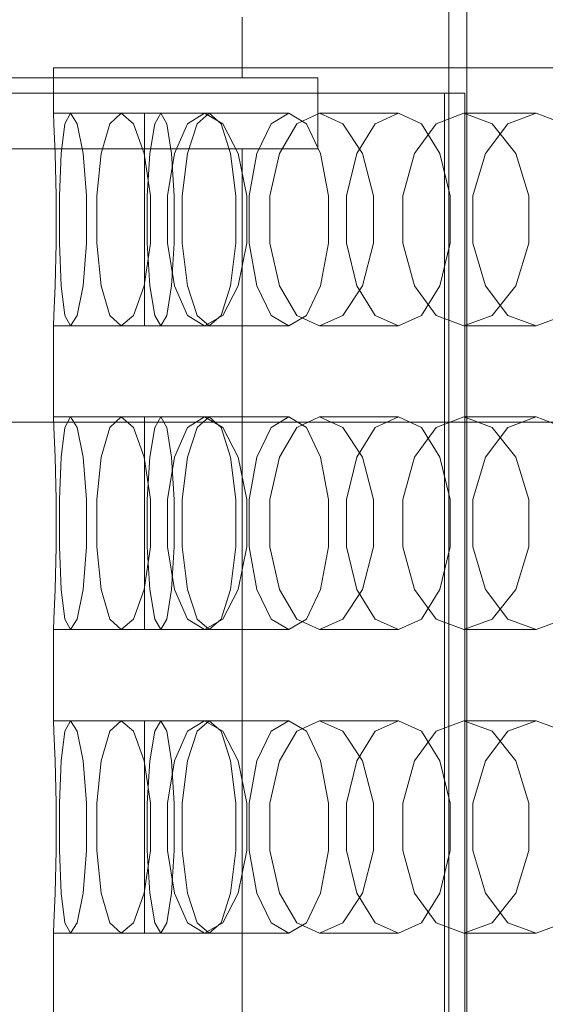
# Model space of a CAD drawing. Header units: millimetres. Extents: x -3490 to 61924, y -72580 to 6847.
# Tile 578 of 656: x 24051 to 24155, y -17985 to -17791. Entities that reach past the tile are written whole.
import ezdxf

# ---------------------------------------------------------------- set-up
doc = ezdxf.new("R2010")
doc.units = ezdxf.units.MM
doc.layers.add('superior_briquetadora', color=7, linetype='Continuous', lineweight=0)
doc.layers.add('superior_C02', color=7, linetype='Continuous', lineweight=0)

msp = doc.modelspace()

# ---------------------------------------------------------------- linework, layer by layer
at = {"layer": 'superior_briquetadora'}
for p, q in [((24095.067, -17790), (24095.067, -17802)), ((24057.817, -17800), (24058.321, -17800)), ((24057.817, -17800), (24057.817, -17809)), ((24058.321, -17800), (24059.83, -17800)), ((24059.83, -17800), (24062.341, -17800)), ((24062.341, -17800), (24065.847, -17800)), ((24065.847, -17800), (24070.339, -17800)), ((24070.339, -17800), (24075.806, -17800)), ((24075.806, -17800), (24082.234, -17800)), ((24082.234, -17800), (24089.606, -17800)), ((24089.606, -17800), (24097.904, -17800)), ((24097.904, -17800), (24107.105, -17800)), ((24107.105, -17800), (24117.187, -17800)), ((24117.187, -17800), (24128.123, -17800)), ((24128.123, -17800), (24139.886, -17800)), ((24139.886, -17800), (24152.445, -17800)), ((24152.445, -17800), (24165.768, -17800)), ((24110.067, -17802), (24030.067, -17802)), ((24054.48, -17802), (24047.543, -17802)), ((24064.504, -17802), (24054.48, -17802)), ((24075.631, -17802), (24064.504, -17802)), ((24085.655, -17802), (24075.631, -17802)), ((24092.592, -17802), (24085.655, -17802)), ((24095.067, -17802), (24092.592, -17802)), ((24110.067, -17816), (24110.067, -17802)), ((24045.067, -17805), (24135.067, -17805)), ((24139.067, -17805), (24049.067, -17805)), ((24135.067, -17805), (24135.067, -18195)), ((24135.067, -17805), (24139.067, -17805)), ((24139.067, -17805), (24139.067, -18195)), ((24075.817, -17809), (24057.817, -17809)), ((24057.817, -17809), (24057.923, -17811.08)), ((24061.173, -17809), (24060.089, -17811.08)), ((24079.019, -17809), (24061.173, -17809)), ((24061.173, -17809), (24062.468, -17811.08)), ((24071.183, -17809), (24068.927, -17811.08)), ((24088.57, -17809), (24071.183, -17809)), ((24071.183, -17809), (24073.644, -17811.08)), ((24075.817, -17811.08), (24075.817, -17809)), ((24077.83, -17811.08), (24079.019, -17809)), ((24080.209, -17811.08), (24079.019, -17809)), ((24087.676, -17809), (24084.286, -17811.08)), ((24086.211, -17811.08), (24088.57, -17809)), ((24104.306, -17809), (24087.676, -17809)), ((24087.676, -17809), (24091.261, -17811.08)), ((24090.928, -17811.08), (24088.57, -17809)), ((24100.819, -17811.08), (24104.306, -17809)), ((24107.792, -17811.08), (24104.306, -17809)), ((24110.369, -17809), (24105.904, -17811.08)), ((24125.957, -17809), (24110.369, -17809)), ((24110.369, -17809), (24115.017, -17811.08)), ((24121.402, -17811.08), (24125.957, -17809)), ((24130.513, -17811.08), (24125.957, -17809)), ((24138.875, -17809), (24133.411, -17811.08)), ((24153.155, -17809), (24138.875, -17809)), ((24138.875, -17809), (24144.506, -17811.08)), ((24147.608, -17811.08), (24153.155, -17809)), ((24158.702, -17811.08), (24153.155, -17809)), ((24057.923, -17811.08), (24058.161, -17816.906)), ((24060.089, -17811.08), (24059.371, -17816.906)), ((24062.468, -17811.08), (24063.657, -17816.906)), ((24068.927, -17811.08), (24067.266, -17816.906)), ((24073.644, -17811.08), (24075.765, -17816.906)), ((24075.817, -17816.907), (24075.817, -17811.08)), ((24076.876, -17816.907), (24077.83, -17811.08)), ((24081.162, -17816.907), (24080.209, -17811.08)), ((24084.286, -17811.08), (24081.71, -17816.906)), ((24084.32, -17816.907), (24086.211, -17811.08)), ((24092.819, -17816.907), (24090.928, -17811.08)), ((24091.261, -17811.08), (24094.276, -17816.906)), ((24098.022, -17816.907), (24100.819, -17811.08)), ((24105.904, -17811.08), (24102.458, -17816.906)), ((24110.589, -17816.907), (24107.792, -17811.08)), ((24115.017, -17811.08), (24118.876, -17816.906)), ((24117.748, -17816.907), (24121.402, -17811.08)), ((24133.411, -17811.08), (24129.152, -17816.906)), ((24134.167, -17816.907), (24130.513, -17811.08)), ((24143.16, -17816.907), (24147.608, -17811.08)), ((24144.506, -17811.08), (24149.142, -17816.906)), ((24110.067, -17816), (24030.067, -17816)), ((24047.543, -17816), (24054.48, -17816)), ((24054.48, -17816), (24064.504, -17816)), ((24058.161, -17816.906), (24058.352, -17825.326)), ((24059.371, -17816.906), (24059.031, -17825.326)), ((24063.657, -17816.906), (24064.376, -17825.326)), ((24064.504, -17816), (24075.631, -17816)), ((24067.266, -17816.906), (24066.401, -17825.326)), ((24075.631, -17816), (24085.655, -17816)), ((24075.765, -17816.906), (24076.998, -17825.326)), ((24075.817, -17825.327), (24075.817, -17816.907)), ((24076.347, -17825.327), (24076.876, -17816.907)), ((24081.71, -17816.906), (24080.335, -17825.326)), ((24081.692, -17825.327), (24081.162, -17816.907)), ((24083.271, -17825.327), (24084.32, -17816.907)), ((24085.655, -17816), (24092.592, -17816)), ((24092.592, -17816), (24095.067, -17816)), ((24093.869, -17825.327), (24092.819, -17816.907)), ((24094.276, -17816.906), (24096.004, -17825.326)), ((24095.067, -17816), (24095.067, -18194)), ((24096.471, -17825.327), (24098.022, -17816.907)), ((24102.458, -17816.906), (24100.595, -17825.326)), ((24112.14, -17825.327), (24110.589, -17816.907)), ((24115.721, -17825.327), (24117.748, -17816.907)), ((24118.876, -17816.906), (24121.069, -17825.326)), ((24129.152, -17816.906), (24126.835, -17825.326)), ((24136.194, -17825.327), (24134.167, -17816.907)), ((24140.692, -17825.327), (24143.16, -17816.907)), ((24149.142, -17816.906), (24151.762, -17825.326)), ((24058.352, -17825.326), (24058.352, -17834.674)), ((24059.031, -17825.326), (24059.031, -17834.674)), ((24064.376, -17825.326), (24064.376, -17834.674)), ((24066.401, -17825.326), (24066.401, -17834.674)), ((24075.817, -17834.673), (24075.817, -17825.327)), ((24076.347, -17834.673), (24076.347, -17825.327)), ((24076.998, -17825.326), (24076.998, -17834.674)), ((24080.335, -17825.326), (24080.335, -17834.674)), ((24081.692, -17834.673), (24081.692, -17825.327)), ((24083.271, -17834.673), (24083.271, -17825.327)), ((24093.869, -17834.673), (24093.869, -17825.327)), ((24096.004, -17825.326), (24096.005, -17834.674)), ((24096.471, -17834.673), (24096.471, -17825.327)), ((24100.595, -17825.326), (24100.595, -17834.674)), ((24112.14, -17834.673), (24112.14, -17825.327)), ((24115.721, -17834.673), (24115.721, -17825.327)), ((24121.069, -17825.326), (24121.069, -17834.674)), ((24126.835, -17825.326), (24126.835, -17834.674)), ((24136.194, -17834.673), (24136.194, -17825.327)), ((24140.692, -17834.673), (24140.692, -17825.327)), ((24151.762, -17825.326), (24151.762, -17834.674)), ((24058.352, -17834.674), (24058.161, -17843.094)), ((24059.031, -17834.674), (24059.371, -17843.094)), ((24064.376, -17834.674), (24063.657, -17843.094)), ((24066.401, -17834.674), (24067.266, -17843.094)), ((24076.998, -17834.674), (24075.765, -17843.094)), ((24075.817, -17843.093), (24075.817, -17834.673)), ((24076.876, -17843.093), (24076.347, -17834.673)), ((24080.335, -17834.674), (24081.71, -17843.094)), ((24081.162, -17843.093), (24081.692, -17834.673)), ((24084.32, -17843.093), (24083.271, -17834.673)), ((24092.819, -17843.093), (24093.869, -17834.673)), ((24096.005, -17834.674), (24094.276, -17843.094)), ((24098.022, -17843.093), (24096.471, -17834.673)), ((24100.595, -17834.674), (24102.458, -17843.094)), ((24110.589, -17843.093), (24112.14, -17834.673)), ((24117.748, -17843.093), (24115.721, -17834.673)), ((24121.069, -17834.674), (24118.876, -17843.094)), ((24126.835, -17834.674), (24129.152, -17843.094)), ((24134.167, -17843.093), (24136.194, -17834.673)), ((24143.16, -17843.093), (24140.692, -17834.673)), ((24151.762, -17834.674), (24149.142, -17843.094)), ((24058.161, -17843.094), (24057.923, -17848.92)), ((24059.371, -17843.094), (24060.089, -17848.92)), ((24063.657, -17843.094), (24062.468, -17848.92)), ((24067.266, -17843.094), (24068.927, -17848.92)), ((24075.765, -17843.094), (24073.644, -17848.92)), ((24075.817, -17848.92), (24075.817, -17843.093)), ((24077.83, -17848.92), (24076.876, -17843.093)), ((24080.209, -17848.92), (24081.162, -17843.093)), ((24081.71, -17843.094), (24084.286, -17848.92)), ((24086.211, -17848.92), (24084.32, -17843.093)), ((24090.928, -17848.92), (24092.819, -17843.093)), ((24094.276, -17843.094), (24091.261, -17848.92)), ((24100.819, -17848.92), (24098.022, -17843.093)), ((24102.458, -17843.094), (24105.905, -17848.92)), ((24107.792, -17848.92), (24110.589, -17843.093)), ((24118.876, -17843.094), (24115.017, -17848.92)), ((24121.402, -17848.92), (24117.748, -17843.093)), ((24129.152, -17843.094), (24133.411, -17848.92)), ((24130.513, -17848.92), (24134.167, -17843.093)), ((24147.608, -17848.92), (24143.16, -17843.093)), ((24149.142, -17843.094), (24144.506, -17848.92)), ((24057.923, -17848.92), (24057.817, -17851)), ((24060.089, -17848.92), (24061.173, -17851)), ((24062.468, -17848.92), (24061.173, -17851)), ((24068.927, -17848.92), (24071.183, -17851)), ((24073.644, -17848.92), (24071.183, -17851)), ((24075.817, -17851), (24075.817, -17848.92)), ((24079.019, -17851), (24077.83, -17848.92)), ((24079.019, -17851), (24080.209, -17848.92)), ((24084.286, -17848.92), (24087.676, -17851)), ((24088.57, -17851), (24086.211, -17848.92)), ((24091.261, -17848.92), (24087.676, -17851)), ((24088.57, -17851), (24090.928, -17848.92)), ((24104.306, -17851), (24100.819, -17848.92)), ((24104.306, -17851), (24107.792, -17848.92)), ((24105.905, -17848.92), (24110.369, -17851)), ((24115.017, -17848.92), (24110.369, -17851)), ((24125.957, -17851), (24121.402, -17848.92)), ((24125.957, -17851), (24130.513, -17848.92)), ((24133.411, -17848.92), (24138.875, -17851)), ((24144.506, -17848.92), (24138.875, -17851)), ((24153.155, -17851), (24147.608, -17848.92)), ((24153.155, -17851), (24158.702, -17848.92)), ((24075.817, -17851), (24057.817, -17851)), ((24057.817, -17851), (24057.817, -17869)), ((24079.019, -17851), (24061.173, -17851)), ((24088.57, -17851), (24071.183, -17851)), ((24104.306, -17851), (24087.676, -17851)), ((24125.957, -17851), (24110.369, -17851)), ((24153.155, -17851), (24138.875, -17851)), ((24075.817, -17869), (24057.817, -17869)), ((24057.817, -17869), (24057.923, -17871.08)), ((24061.173, -17869), (24060.089, -17871.08)), ((24079.019, -17869), (24061.173, -17869)), ((24061.173, -17869), (24062.468, -17871.08)), ((24071.183, -17869), (24068.927, -17871.08)), ((24088.57, -17869), (24071.183, -17869)), ((24071.183, -17869), (24073.644, -17871.08)), ((24075.817, -17871.08), (24075.817, -17869)), ((24077.83, -17871.08), (24079.019, -17869)), ((24080.209, -17871.08), (24079.019, -17869)), ((24087.676, -17869), (24084.286, -17871.08)), ((24086.211, -17871.08), (24088.57, -17869)), ((24104.306, -17869), (24087.676, -17869)), ((24087.676, -17869), (24091.261, -17871.08)), ((24090.928, -17871.08), (24088.57, -17869)), ((24100.819, -17871.08), (24104.306, -17869)), ((24107.792, -17871.08), (24104.306, -17869)), ((24110.369, -17869), (24105.904, -17871.08)), ((24125.957, -17869), (24110.369, -17869)), ((24110.369, -17869), (24115.017, -17871.08)), ((24121.402, -17871.08), (24125.957, -17869)), ((24130.513, -17871.08), (24125.957, -17869)), ((24138.875, -17869), (24133.411, -17871.08)), ((24153.155, -17869), (24138.875, -17869)), ((24138.875, -17869), (24144.506, -17871.08)), ((24147.608, -17871.08), (24153.155, -17869)), ((24158.702, -17871.08), (24153.155, -17869)), ((24057.923, -17871.08), (24058.161, -17876.906)), ((24060.089, -17871.08), (24059.371, -17876.906)), ((24062.468, -17871.08), (24063.657, -17876.906)), ((24068.927, -17871.08), (24067.266, -17876.906)), ((24073.644, -17871.08), (24075.765, -17876.906)), ((24075.817, -17876.907), (24075.817, -17871.08)), ((24076.876, -17876.907), (24077.83, -17871.08)), ((24081.162, -17876.907), (24080.209, -17871.08)), ((24084.286, -17871.08), (24081.71, -17876.906)), ((24084.32, -17876.907), (24086.211, -17871.08)), ((24092.819, -17876.907), (24090.928, -17871.08)), ((24091.261, -17871.08), (24094.276, -17876.906)), ((24098.022, -17876.907), (24100.819, -17871.08)), ((24105.904, -17871.08), (24102.458, -17876.906)), ((24110.589, -17876.907), (24107.792, -17871.08)), ((24115.017, -17871.08), (24118.876, -17876.906)), ((24117.748, -17876.907), (24121.402, -17871.08)), ((24133.411, -17871.08), (24129.152, -17876.906)), ((24134.167, -17876.907), (24130.513, -17871.08)), ((24143.16, -17876.907), (24147.608, -17871.08)), ((24144.506, -17871.08), (24149.142, -17876.906)), ((24058.161, -17876.906), (24058.352, -17885.326)), ((24059.371, -17876.906), (24059.031, -17885.326)), ((24063.657, -17876.906), (24064.376, -17885.326)), ((24067.266, -17876.906), (24066.401, -17885.326)), ((24075.765, -17876.906), (24076.998, -17885.326)), ((24075.817, -17885.327), (24075.817, -17876.907)), ((24076.347, -17885.327), (24076.876, -17876.907)), ((24081.71, -17876.906), (24080.335, -17885.326)), ((24081.692, -17885.327), (24081.162, -17876.907)), ((24083.271, -17885.327), (24084.32, -17876.907)), ((24093.869, -17885.327), (24092.819, -17876.907)), ((24094.276, -17876.906), (24096.004, -17885.326)), ((24096.471, -17885.327), (24098.022, -17876.907)), ((24102.458, -17876.906), (24100.595, -17885.326)), ((24112.14, -17885.327), (24110.589, -17876.907)), ((24115.721, -17885.327), (24117.748, -17876.907)), ((24118.876, -17876.906), (24121.069, -17885.326)), ((24129.152, -17876.906), (24126.835, -17885.326)), ((24136.194, -17885.327), (24134.167, -17876.907)), ((24140.692, -17885.327), (24143.16, -17876.907)), ((24149.142, -17876.906), (24151.762, -17885.326)), ((24058.352, -17885.326), (24058.352, -17894.674)), ((24059.031, -17885.326), (24059.031, -17894.674)), ((24064.376, -17885.326), (24064.376, -17894.674)), ((24066.401, -17885.326), (24066.401, -17894.674)), ((24075.817, -17894.673), (24075.817, -17885.327)), ((24076.347, -17894.673), (24076.347, -17885.327)), ((24076.998, -17885.326), (24076.998, -17894.674)), ((24080.335, -17885.326), (24080.335, -17894.674)), ((24081.692, -17894.673), (24081.692, -17885.327)), ((24083.271, -17894.673), (24083.271, -17885.327)), ((24093.869, -17894.673), (24093.869, -17885.327)), ((24096.004, -17885.326), (24096.005, -17894.674)), ((24096.471, -17894.673), (24096.471, -17885.327)), ((24100.595, -17885.326), (24100.595, -17894.674)), ((24112.14, -17894.673), (24112.14, -17885.327)), ((24115.721, -17894.673), (24115.721, -17885.327)), ((24121.069, -17885.326), (24121.069, -17894.674)), ((24126.835, -17885.326), (24126.835, -17894.674)), ((24136.194, -17894.673), (24136.194, -17885.327)), ((24140.692, -17894.673), (24140.692, -17885.327)), ((24151.762, -17885.326), (24151.762, -17894.674)), ((24058.352, -17894.674), (24058.161, -17903.094)), ((24059.031, -17894.674), (24059.371, -17903.094)), ((24064.376, -17894.674), (24063.657, -17903.094)), ((24066.401, -17894.674), (24067.266, -17903.094)), ((24076.998, -17894.674), (24075.765, -17903.094)), ((24075.817, -17903.093), (24075.817, -17894.673)), ((24076.876, -17903.093), (24076.347, -17894.673)), ((24080.335, -17894.674), (24081.71, -17903.094)), ((24081.162, -17903.093), (24081.692, -17894.673)), ((24084.32, -17903.093), (24083.271, -17894.673)), ((24092.819, -17903.093), (24093.869, -17894.673)), ((24096.005, -17894.674), (24094.276, -17903.094)), ((24098.022, -17903.093), (24096.471, -17894.673)), ((24100.595, -17894.674), (24102.458, -17903.094)), ((24110.589, -17903.093), (24112.14, -17894.673)), ((24117.748, -17903.093), (24115.721, -17894.673)), ((24121.069, -17894.674), (24118.876, -17903.094)), ((24126.835, -17894.674), (24129.152, -17903.094)), ((24134.167, -17903.093), (24136.194, -17894.673)), ((24143.16, -17903.093), (24140.692, -17894.673)), ((24151.762, -17894.674), (24149.142, -17903.094)), ((24058.161, -17903.094), (24057.923, -17908.92)), ((24059.371, -17903.094), (24060.089, -17908.92)), ((24063.657, -17903.094), (24062.468, -17908.92)), ((24067.266, -17903.094), (24068.927, -17908.92)), ((24075.765, -17903.094), (24073.644, -17908.92)), ((24075.817, -17908.92), (24075.817, -17903.093)), ((24077.83, -17908.92), (24076.876, -17903.093)), ((24080.209, -17908.92), (24081.162, -17903.093)), ((24081.71, -17903.094), (24084.286, -17908.92)), ((24086.211, -17908.92), (24084.32, -17903.093)), ((24090.928, -17908.92), (24092.819, -17903.093)), ((24094.276, -17903.094), (24091.261, -17908.92)), ((24100.819, -17908.92), (24098.022, -17903.093)), ((24102.458, -17903.094), (24105.905, -17908.92)), ((24107.792, -17908.92), (24110.589, -17903.093)), ((24118.876, -17903.094), (24115.017, -17908.92)), ((24121.402, -17908.92), (24117.748, -17903.093)), ((24129.152, -17903.094), (24133.411, -17908.92)), ((24130.513, -17908.92), (24134.167, -17903.093)), ((24147.608, -17908.92), (24143.16, -17903.093)), ((24149.142, -17903.094), (24144.506, -17908.92)), ((24057.923, -17908.92), (24057.817, -17911)), ((24060.089, -17908.92), (24061.173, -17911)), ((24062.468, -17908.92), (24061.173, -17911)), ((24068.927, -17908.92), (24071.183, -17911)), ((24073.644, -17908.92), (24071.183, -17911)), ((24075.817, -17911), (24075.817, -17908.92)), ((24079.019, -17911), (24077.83, -17908.92)), ((24079.019, -17911), (24080.209, -17908.92)), ((24084.286, -17908.92), (24087.676, -17911)), ((24088.57, -17911), (24086.211, -17908.92)), ((24091.261, -17908.92), (24087.676, -17911)), ((24088.57, -17911), (24090.928, -17908.92)), ((24104.306, -17911), (24100.819, -17908.92)), ((24104.306, -17911), (24107.792, -17908.92)), ((24105.905, -17908.92), (24110.369, -17911)), ((24115.017, -17908.92), (24110.369, -17911)), ((24125.957, -17911), (24121.402, -17908.92)), ((24125.957, -17911), (24130.513, -17908.92)), ((24133.411, -17908.92), (24138.875, -17911)), ((24144.506, -17908.92), (24138.875, -17911)), ((24153.155, -17911), (24147.608, -17908.92)), ((24153.155, -17911), (24158.702, -17908.92)), ((24075.817, -17911), (24057.817, -17911)), ((24057.817, -17911), (24057.817, -17929)), ((24079.019, -17911), (24061.173, -17911)), ((24088.57, -17911), (24071.183, -17911)), ((24104.306, -17911), (24087.676, -17911)), ((24125.957, -17911), (24110.369, -17911)), ((24153.155, -17911), (24138.875, -17911)), ((24075.817, -17929), (24057.817, -17929)), ((24057.817, -17929), (24057.923, -17931.08)), ((24061.173, -17929), (24060.089, -17931.08)), ((24079.019, -17929), (24061.173, -17929)), ((24061.173, -17929), (24062.468, -17931.08)), ((24071.183, -17929), (24068.927, -17931.08)), ((24088.57, -17929), (24071.183, -17929)), ((24071.183, -17929), (24073.644, -17931.08)), ((24075.817, -17931.08), (24075.817, -17929)), ((24077.83, -17931.08), (24079.019, -17929)), ((24080.209, -17931.08), (24079.019, -17929)), ((24087.676, -17929), (24084.286, -17931.08)), ((24086.211, -17931.08), (24088.57, -17929)), ((24104.306, -17929), (24087.676, -17929)), ((24087.676, -17929), (24091.261, -17931.08)), ((24090.928, -17931.08), (24088.57, -17929)), ((24100.819, -17931.08), (24104.306, -17929)), ((24107.792, -17931.08), (24104.306, -17929)), ((24110.369, -17929), (24105.904, -17931.08)), ((24125.957, -17929), (24110.369, -17929)), ((24110.369, -17929), (24115.017, -17931.08)), ((24121.402, -17931.08), (24125.957, -17929)), ((24130.513, -17931.08), (24125.957, -17929)), ((24138.875, -17929), (24133.411, -17931.08)), ((24153.155, -17929), (24138.875, -17929)), ((24138.875, -17929), (24144.506, -17931.08)), ((24147.608, -17931.08), (24153.155, -17929)), ((24158.702, -17931.08), (24153.155, -17929)), ((24057.923, -17931.08), (24058.161, -17936.906)), ((24060.089, -17931.08), (24059.371, -17936.906)), ((24062.468, -17931.08), (24063.657, -17936.906)), ((24068.927, -17931.08), (24067.266, -17936.906)), ((24073.644, -17931.08), (24075.765, -17936.906)), ((24075.817, -17936.907), (24075.817, -17931.08)), ((24076.876, -17936.907), (24077.83, -17931.08)), ((24081.162, -17936.907), (24080.209, -17931.08)), ((24084.286, -17931.08), (24081.71, -17936.906)), ((24084.32, -17936.907), (24086.211, -17931.08)), ((24092.819, -17936.907), (24090.928, -17931.08)), ((24091.261, -17931.08), (24094.276, -17936.906)), ((24098.022, -17936.907), (24100.819, -17931.08)), ((24105.904, -17931.08), (24102.458, -17936.906)), ((24110.589, -17936.907), (24107.792, -17931.08)), ((24115.017, -17931.08), (24118.876, -17936.906)), ((24117.748, -17936.907), (24121.402, -17931.08)), ((24133.411, -17931.08), (24129.152, -17936.906)), ((24134.167, -17936.907), (24130.513, -17931.08)), ((24143.16, -17936.907), (24147.608, -17931.08)), ((24144.506, -17931.08), (24149.142, -17936.906)), ((24058.161, -17936.906), (24058.352, -17945.326)), ((24059.371, -17936.906), (24059.031, -17945.326)), ((24063.657, -17936.906), (24064.376, -17945.326)), ((24067.266, -17936.906), (24066.401, -17945.326)), ((24075.765, -17936.906), (24076.998, -17945.326)), ((24075.817, -17945.327), (24075.817, -17936.907)), ((24076.347, -17945.327), (24076.876, -17936.907)), ((24081.71, -17936.906), (24080.335, -17945.326)), ((24081.692, -17945.327), (24081.162, -17936.907)), ((24083.271, -17945.327), (24084.32, -17936.907)), ((24093.869, -17945.327), (24092.819, -17936.907)), ((24094.276, -17936.906), (24096.004, -17945.326)), ((24096.471, -17945.327), (24098.022, -17936.907)), ((24102.458, -17936.906), (24100.595, -17945.326)), ((24112.14, -17945.327), (24110.589, -17936.907)), ((24115.721, -17945.327), (24117.748, -17936.907)), ((24118.876, -17936.906), (24121.069, -17945.326)), ((24129.152, -17936.906), (24126.835, -17945.326)), ((24136.194, -17945.327), (24134.167, -17936.907)), ((24140.692, -17945.327), (24143.16, -17936.907)), ((24149.142, -17936.906), (24151.762, -17945.326)), ((24058.352, -17945.326), (24058.352, -17954.674)), ((24059.031, -17945.326), (24059.031, -17954.674)), ((24064.376, -17945.326), (24064.376, -17954.674)), ((24066.401, -17945.326), (24066.401, -17954.674)), ((24075.817, -17954.673), (24075.817, -17945.327)), ((24076.347, -17954.673), (24076.347, -17945.327)), ((24076.998, -17945.326), (24076.998, -17954.674)), ((24080.335, -17945.326), (24080.335, -17954.674)), ((24081.692, -17954.673), (24081.692, -17945.327)), ((24083.271, -17954.673), (24083.271, -17945.327)), ((24093.869, -17954.673), (24093.869, -17945.327)), ((24096.004, -17945.326), (24096.005, -17954.674)), ((24096.471, -17954.673), (24096.471, -17945.327)), ((24100.595, -17945.326), (24100.595, -17954.674)), ((24112.14, -17954.673), (24112.14, -17945.327)), ((24115.721, -17954.673), (24115.721, -17945.327)), ((24121.069, -17945.326), (24121.069, -17954.674)), ((24126.835, -17945.326), (24126.835, -17954.674)), ((24136.194, -17954.673), (24136.194, -17945.327)), ((24140.692, -17954.673), (24140.692, -17945.327)), ((24151.762, -17945.326), (24151.762, -17954.674)), ((24058.352, -17954.674), (24058.161, -17963.094)), ((24059.031, -17954.674), (24059.371, -17963.094)), ((24064.376, -17954.674), (24063.657, -17963.094)), ((24066.401, -17954.674), (24067.266, -17963.094)), ((24076.998, -17954.674), (24075.765, -17963.094)), ((24075.817, -17963.093), (24075.817, -17954.673)), ((24076.876, -17963.093), (24076.347, -17954.673)), ((24080.335, -17954.674), (24081.71, -17963.094)), ((24081.162, -17963.093), (24081.692, -17954.673)), ((24084.32, -17963.093), (24083.271, -17954.673)), ((24092.819, -17963.093), (24093.869, -17954.673)), ((24096.005, -17954.674), (24094.276, -17963.094)), ((24098.022, -17963.093), (24096.471, -17954.673)), ((24100.595, -17954.674), (24102.458, -17963.094)), ((24110.589, -17963.093), (24112.14, -17954.673)), ((24117.748, -17963.093), (24115.721, -17954.673)), ((24121.069, -17954.674), (24118.876, -17963.094)), ((24126.835, -17954.674), (24129.152, -17963.094)), ((24134.167, -17963.093), (24136.194, -17954.673)), ((24143.16, -17963.093), (24140.692, -17954.673)), ((24151.762, -17954.674), (24149.142, -17963.094)), ((24058.161, -17963.094), (24057.923, -17968.92)), ((24059.371, -17963.094), (24060.089, -17968.92)), ((24063.657, -17963.094), (24062.468, -17968.92)), ((24067.266, -17963.094), (24068.927, -17968.92)), ((24075.765, -17963.094), (24073.644, -17968.92)), ((24075.817, -17968.92), (24075.817, -17963.093)), ((24077.83, -17968.92), (24076.876, -17963.093)), ((24080.209, -17968.92), (24081.162, -17963.093)), ((24081.71, -17963.094), (24084.286, -17968.92)), ((24086.211, -17968.92), (24084.32, -17963.093)), ((24090.928, -17968.92), (24092.819, -17963.093)), ((24094.276, -17963.094), (24091.261, -17968.92)), ((24100.819, -17968.92), (24098.022, -17963.093)), ((24102.458, -17963.094), (24105.905, -17968.92)), ((24107.792, -17968.92), (24110.589, -17963.093)), ((24118.876, -17963.094), (24115.017, -17968.92)), ((24121.402, -17968.92), (24117.748, -17963.093)), ((24129.152, -17963.094), (24133.411, -17968.92)), ((24130.513, -17968.92), (24134.167, -17963.093)), ((24147.608, -17968.92), (24143.16, -17963.093)), ((24149.142, -17963.094), (24144.506, -17968.92)), ((24057.923, -17968.92), (24057.817, -17971)), ((24060.089, -17968.92), (24061.173, -17971)), ((24062.468, -17968.92), (24061.173, -17971)), ((24068.927, -17968.92), (24071.183, -17971)), ((24073.644, -17968.92), (24071.183, -17971)), ((24075.817, -17971), (24075.817, -17968.92)), ((24079.019, -17971), (24077.83, -17968.92)), ((24079.019, -17971), (24080.209, -17968.92)), ((24084.286, -17968.92), (24087.676, -17971)), ((24088.57, -17971), (24086.211, -17968.92)), ((24091.261, -17968.92), (24087.676, -17971)), ((24088.57, -17971), (24090.928, -17968.92)), ((24104.306, -17971), (24100.819, -17968.92)), ((24104.306, -17971), (24107.792, -17968.92)), ((24105.905, -17968.92), (24110.369, -17971)), ((24115.017, -17968.92), (24110.369, -17971)), ((24125.957, -17971), (24121.402, -17968.92)), ((24125.957, -17971), (24130.513, -17968.92)), ((24133.411, -17968.92), (24138.875, -17971)), ((24144.506, -17968.92), (24138.875, -17971)), ((24153.155, -17971), (24147.608, -17968.92)), ((24153.155, -17971), (24158.702, -17968.92)), ((24075.817, -17971), (24057.817, -17971)), ((24057.817, -17971), (24057.817, -17989)), ((24079.019, -17971), (24061.173, -17971)), ((24088.57, -17971), (24071.183, -17971)), ((24104.306, -17971), (24087.676, -17971)), ((24125.957, -17971), (24110.369, -17971)), ((24153.155, -17971), (24138.875, -17971))]:
    msp.add_line(p, q, dxfattribs=at)
at = {"layer": 'superior_C02'}
for p, q in [((24135.917, -17550), (24135.917, -18450)), ((24139.494, -18450), (24139.494, -17550)), ((23851.323, -17870), (24524.933, -17870)), ((24526.711, -17870), (23853.102, -17870))]:
    msp.add_line(p, q, dxfattribs=at)

doc.saveas('drawing.dxf')
